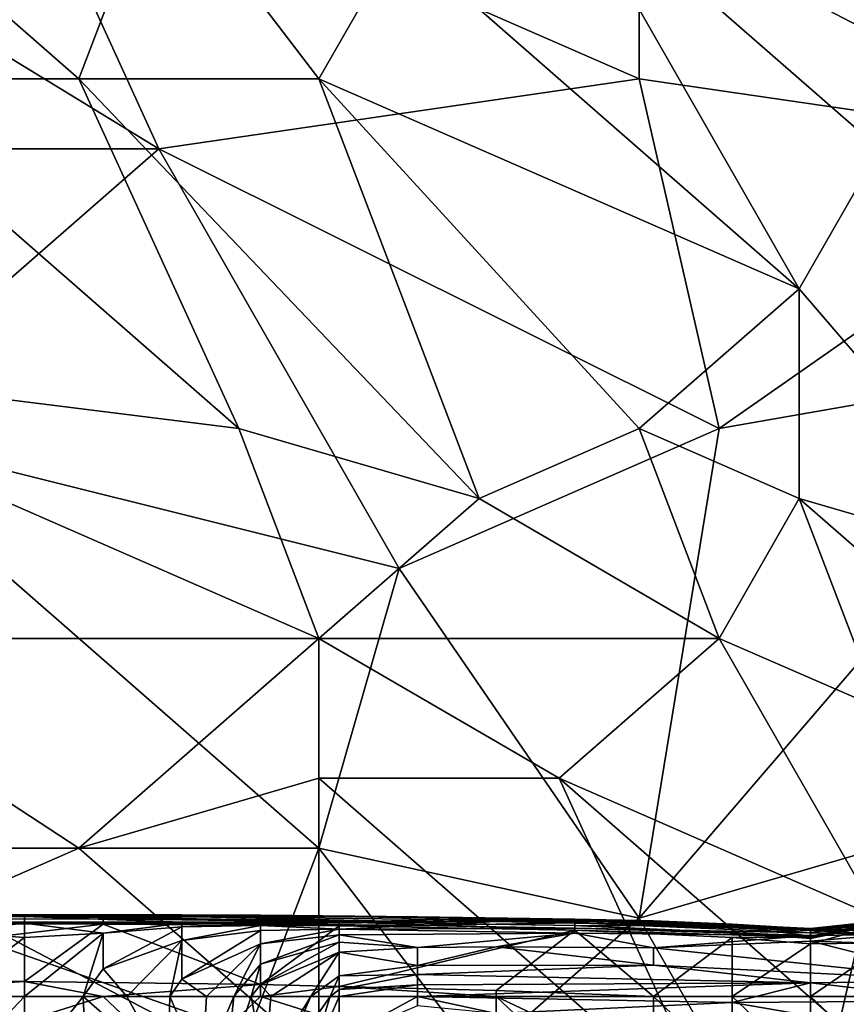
# Model space of a CAD drawing. Extents: x -161 to 11, y -10 to 160.
# Tile 391 of 499: x 0.887 to 0.9332, y -0.2698 to -0.2148. Entities that reach past the tile are written whole.
import ezdxf

# ---------------------------------------------------------------- set-up
doc = ezdxf.new("R2010")
doc.units = 0
doc.header["$MEASUREMENT"] = 0
doc.layers.get('0').update_dxf_attribs({"linetype": 'CONTINUOUS'})

msp = doc.modelspace()

# ---------------------------------------------------------------- linework, layer by layer
for points in [[(0.850063, -0.194713, 0.266222), (0.885831, -0.202526, 0.265758), (0.894773, -0.222057, 0.265804)], [(0.872418, -0.222057, 0.266098), (0.850063, -0.194713, 0.266222), (0.894773, -0.222057, 0.265804)], [(0.917128, -0.206432, 0.395539), (0.939484, -0.218151, 0.392664), (0.92607, -0.194713, 0.395045)], [(0.921599, -0.206432, 0.265331), (0.939484, -0.194713, 0.265103), (0.948426, -0.222057, 0.265119)], [(0.939484, -0.218151, 0.392664), (0.943955, -0.206432, 0.392347), (0.92607, -0.194713, 0.395045)], [(0.921599, -0.218151, 0.265395), (0.885831, -0.202526, 0.265758), (0.921599, -0.206432, 0.265331)], [(0.894773, -0.222057, 0.265804), (0.885831, -0.202526, 0.265758), (0.921599, -0.218151, 0.265395)], [(0.88136, -0.210338, 0.397157), (0.890302, -0.218151, 0.39629), (0.894773, -0.206432, 0.396933)], [(0.894773, -0.206432, 0.396933), (0.890302, -0.218151, 0.39629), (0.903715, -0.218151, 0.395772)], [(0.894773, -0.206432, 0.396933), (0.903715, -0.218151, 0.395772), (0.908186, -0.210338, 0.396016)], [(0.930542, -0.22987, 0.393248), (0.917128, -0.206432, 0.395539), (0.908186, -0.210338, 0.396016)], [(0.939484, -0.218151, 0.392664), (0.917128, -0.206432, 0.395539), (0.935013, -0.222057, 0.393091)], [(0.935013, -0.222057, 0.393091), (0.917128, -0.206432, 0.395539), (0.930542, -0.22987, 0.393248)], [(0.921599, -0.218151, 0.265395), (0.921599, -0.206432, 0.265331), (0.948426, -0.222057, 0.265119)], [(0.890302, -0.218151, 0.39629), (0.88136, -0.210338, 0.397157), (0.876889, -0.218151, 0.396626)], [(0.930542, -0.22987, 0.393248), (0.908186, -0.210338, 0.396016), (0.903715, -0.218151, 0.395772)], [(0.876889, -0.218151, 0.396626), (0.867947, -0.233776, 0.395161), (0.899244, -0.237682, 0.394417)], [(0.876889, -0.218151, 0.396626), (0.899244, -0.237682, 0.394417), (0.890302, -0.218151, 0.39629)], [(0.903715, -0.218151, 0.395772), (0.890302, -0.218151, 0.39629), (0.912657, -0.241588, 0.3937)], [(0.912657, -0.241588, 0.3937), (0.890302, -0.218151, 0.39629), (0.899244, -0.237682, 0.394417)], [(0.92607, -0.237682, 0.265514), (0.894773, -0.222057, 0.265804), (0.921599, -0.218151, 0.265395)], [(0.930542, -0.22987, 0.393248), (0.903715, -0.218151, 0.395772), (0.921599, -0.237682, 0.393533)], [(0.903715, -0.218151, 0.395772), (0.912657, -0.241588, 0.3937), (0.921599, -0.237682, 0.393533)], [(0.921599, -0.218151, 0.265395), (0.948426, -0.222057, 0.265119), (0.92607, -0.237682, 0.265514)], [(0.876889, -0.237682, 0.266281), (0.872418, -0.222057, 0.266098), (0.894773, -0.222057, 0.265804)], [(0.876889, -0.237682, 0.266281), (0.894773, -0.222057, 0.265804), (0.908186, -0.245495, 0.265887)], [(0.908186, -0.245495, 0.265887), (0.894773, -0.222057, 0.265804), (0.92607, -0.237682, 0.265514)], [(0.92607, -0.237682, 0.265514), (0.948426, -0.222057, 0.265119), (0.948426, -0.233776, 0.265174)], [(0.930542, -0.22987, 0.393248), (0.943955, -0.245495, 0.391238), (0.935013, -0.222057, 0.393091)], [(0.930542, -0.241588, 0.392712), (0.930542, -0.22987, 0.393248), (0.921599, -0.237682, 0.393533)], [(0.930542, -0.22987, 0.393248), (0.930542, -0.241588, 0.392712), (0.943955, -0.245495, 0.391238)], [(0.903715, -0.249401, 0.393229), (0.899244, -0.237682, 0.394417), (0.867947, -0.233776, 0.395161)], [(0.903715, -0.249401, 0.393229), (0.867947, -0.233776, 0.395161), (0.872418, -0.249401, 0.393276)], [(0.921599, -0.265026, 0.265642), (0.92607, -0.237682, 0.265514), (0.948426, -0.233776, 0.265174)], [(0.948426, -0.233776, 0.265174), (0.935013, -0.26112, 0.265434), (0.921599, -0.265026, 0.265642)], [(0.903715, -0.26112, 0.265969), (0.876889, -0.237682, 0.266281), (0.908186, -0.245495, 0.265887)], [(0.876889, -0.26112, 0.26635), (0.876889, -0.237682, 0.266281), (0.903715, -0.26112, 0.265969)], [(0.912657, -0.241588, 0.3937), (0.899244, -0.237682, 0.394417), (0.903715, -0.249401, 0.393229)], [(0.921599, -0.265026, 0.265642), (0.908186, -0.245495, 0.265887), (0.92607, -0.237682, 0.265514)], [(0.92607, -0.249401, 0.392533), (0.921599, -0.237682, 0.393533), (0.912657, -0.241588, 0.3937)], [(0.930542, -0.241588, 0.392712), (0.921599, -0.237682, 0.393533), (0.92607, -0.249401, 0.392533)], [(0.92607, -0.249401, 0.392533), (0.912657, -0.241588, 0.3937), (0.903715, -0.249401, 0.393229)], [(0.92607, -0.249401, 0.392533), (0.935013, -0.253307, 0.391668), (0.930542, -0.241588, 0.392712)], [(0.943955, -0.253307, 0.390858), (0.943955, -0.245495, 0.391238), (0.930542, -0.241588, 0.392712)], [(0.943955, -0.253307, 0.390858), (0.930542, -0.241588, 0.392712), (0.935013, -0.253307, 0.391668)], [(0.921599, -0.265026, 0.265642), (0.903715, -0.26112, 0.265969), (0.908186, -0.245495, 0.265887)], [(0.890302, -0.26112, 0.391822), (0.903715, -0.249401, 0.393229), (0.872418, -0.249401, 0.393276)], [(0.872418, -0.249401, 0.393276), (0.88136, -0.265026, 0.39116), (0.890302, -0.26112, 0.391822)], [(0.903715, -0.257213, 0.392356), (0.903715, -0.249401, 0.393229), (0.890302, -0.26112, 0.391822)], [(0.903715, -0.249401, 0.393229), (0.917128, -0.257213, 0.392172), (0.92607, -0.249401, 0.392533)], [(0.903715, -0.249401, 0.393229), (0.903715, -0.257213, 0.392356), (0.917128, -0.257213, 0.392172)], [(0.935013, -0.265026, 0.390722), (0.92607, -0.249401, 0.392533), (0.917128, -0.257213, 0.392172)], [(0.92607, -0.249401, 0.392533), (0.935013, -0.265026, 0.390722), (0.935013, -0.253307, 0.391668)], [(0.890302, -0.26112, 0.391822), (0.903715, -0.272838, 0.390166), (0.903715, -0.257213, 0.392356)], [(0.92607, -0.276745, 0.389612), (0.917128, -0.257213, 0.392172), (0.903715, -0.257213, 0.392356)], [(0.903715, -0.257213, 0.392356), (0.903715, -0.272838, 0.390166), (0.92607, -0.276745, 0.389612)], [(0.917128, -0.257213, 0.392172), (0.935013, -0.272838, 0.389906), (0.935013, -0.265026, 0.390722)], [(0.917128, -0.257213, 0.392172), (0.92607, -0.276745, 0.389612), (0.935013, -0.272838, 0.389906)], [(0.876889, -0.26112, 0.26635), (0.899244, -0.272838, 0.26593), (0.854534, -0.268932, 0.266399)], [(0.899244, -0.272838, 0.26593), (0.876889, -0.26112, 0.26635), (0.903715, -0.26112, 0.265969)], [(0.903715, -0.272838, 0.390166), (0.890302, -0.26112, 0.391822), (0.88136, -0.265026, 0.39116)], [(0.912657, -0.272838, 0.265725), (0.899244, -0.272838, 0.26593), (0.903715, -0.26112, 0.265969)], [(0.903715, -0.26112, 0.265969), (0.921599, -0.265026, 0.265642), (0.912657, -0.272838, 0.265725)], [(0.930542, -0.280651, 0.265348), (0.921599, -0.265026, 0.265642), (0.935013, -0.26112, 0.265434)], [(0.935013, -0.26112, 0.265434), (0.961839, -0.272838, 0.26501), (0.930542, -0.280651, 0.265348)], [(0.878498, -0.264828, 0.22932), (0.860939, -0.264856, 0.236834), (0.896057, -0.264835, 0.233077)], [(0.860939, -0.264856, 0.236834), (0.874109, -0.264933, 0.248106), (0.896057, -0.264835, 0.233077)], [(0.891667, -0.265064, 0.259377), (0.891667, -0.264877, 0.244349), (0.869719, -0.265077, 0.259377)], [(0.874109, -0.264933, 0.248106), (0.869719, -0.265077, 0.259377), (0.891667, -0.264877, 0.244349)], [(0.874109, -0.264933, 0.248106), (0.891667, -0.264877, 0.244349), (0.896057, -0.264835, 0.233077)], [(0.887277, -0.264935, 0.221806), (0.878498, -0.265057, 0.218049), (0.878498, -0.264828, 0.22932)], [(0.878498, -0.264828, 0.22932), (0.896057, -0.264835, 0.233077), (0.896057, -0.264942, 0.221806)], [(0.887277, -0.264935, 0.221806), (0.878498, -0.264828, 0.22932), (0.896057, -0.264942, 0.221806)], [(0.887277, -0.264935, 0.221806), (0.887277, -0.26525, 0.212201), (0.878498, -0.265057, 0.218049)], [(0.903715, -0.272838, 0.390166), (0.88136, -0.265026, 0.39116), (0.885831, -0.276745, 0.38932)], [(0.896057, -0.264942, 0.221806), (0.909226, -0.265238, 0.206778), (0.887277, -0.264935, 0.221806)], [(0.896057, -0.265247, 0.210535), (0.887277, -0.264935, 0.221806), (0.909226, -0.265238, 0.206778)], [(0.887277, -0.264935, 0.221806), (0.896057, -0.265247, 0.210535), (0.887277, -0.26525, 0.212201)], [(0.900446, -0.264854, 0.236834), (0.896057, -0.264835, 0.233077), (0.891667, -0.264877, 0.244349)], [(0.891667, -0.264877, 0.244349), (0.900446, -0.264883, 0.244349), (0.900446, -0.264854, 0.236834)], [(0.891667, -0.264877, 0.244349), (0.891667, -0.265064, 0.259377), (0.900446, -0.264883, 0.244349)], [(0.904836, -0.265224, 0.263134), (0.900446, -0.264883, 0.244349), (0.891667, -0.265064, 0.259377)], [(0.909226, -0.264949, 0.22932), (0.896057, -0.264942, 0.221806), (0.896057, -0.264835, 0.233077)], [(0.900446, -0.264854, 0.236834), (0.909226, -0.264949, 0.22932), (0.896057, -0.264835, 0.233077)], [(0.909226, -0.264949, 0.22932), (0.913615, -0.265137, 0.214292), (0.896057, -0.264942, 0.221806)], [(0.896057, -0.264942, 0.221806), (0.913615, -0.265137, 0.214292), (0.909226, -0.265238, 0.206778)], [(0.900446, -0.264883, 0.244349), (0.918005, -0.265084, 0.240592), (0.900446, -0.264854, 0.236834)], [(0.918005, -0.265084, 0.240592), (0.909226, -0.264949, 0.22932), (0.900446, -0.264854, 0.236834)], [(0.918005, -0.265084, 0.240592), (0.900446, -0.264883, 0.244349), (0.913615, -0.265058, 0.248106)], [(0.900446, -0.264883, 0.244349), (0.904836, -0.265224, 0.263134), (0.913615, -0.265058, 0.248106)], [(0.918005, -0.265111, 0.221806), (0.909226, -0.264949, 0.22932), (0.918005, -0.265084, 0.240592)], [(0.913615, -0.265137, 0.214292), (0.909226, -0.264949, 0.22932), (0.918005, -0.265111, 0.221806)], [(0.930542, -0.280651, 0.265348), (0.912657, -0.272838, 0.265725), (0.921599, -0.265026, 0.265642)], [(0.869719, -0.265077, 0.259377), (0.860939, -0.265309, 0.266891), (0.891667, -0.265362, 0.266891)], [(0.860939, -0.265309, 0.266891), (0.865329, -0.268465, 0.270649), (0.891667, -0.265362, 0.266891)], [(0.865329, -0.268465, 0.270649), (0.887277, -0.268562, 0.270649), (0.891667, -0.265362, 0.266891)], [(0.891667, -0.265362, 0.266891), (0.891667, -0.265064, 0.259377), (0.869719, -0.265077, 0.259377)], [(0.878498, -0.265299, 0.214292), (0.878498, -0.265057, 0.218049), (0.887277, -0.26525, 0.212201)], [(0.882888, -0.265786, 0.210535), (0.878498, -0.265299, 0.214292), (0.887277, -0.26525, 0.212201)], [(0.887277, -0.26525, 0.212201), (0.887277, -0.265296, 0.210535), (0.882888, -0.265786, 0.210535)], [(0.882888, -0.265786, 0.210535), (0.887277, -0.265296, 0.210535), (0.887277, -0.266102, 0.206778)], [(0.887277, -0.265296, 0.210535), (0.887277, -0.26525, 0.212201), (0.896057, -0.265247, 0.210535)], [(0.887277, -0.265296, 0.210535), (0.896057, -0.265247, 0.210535), (0.896057, -0.265298, 0.20302)], [(0.891667, -0.265865, 0.20302), (0.887277, -0.266102, 0.206778), (0.887277, -0.265296, 0.210535)], [(0.896057, -0.265298, 0.20302), (0.891667, -0.265865, 0.20302), (0.887277, -0.265296, 0.210535)], [(0.891667, -0.265362, 0.266891), (0.887277, -0.268562, 0.270649), (0.900446, -0.268726, 0.270649)], [(0.891667, -0.265064, 0.259377), (0.891667, -0.265362, 0.266891), (0.904836, -0.265224, 0.263134)], [(0.904836, -0.265461, 0.266891), (0.904836, -0.265224, 0.263134), (0.891667, -0.265362, 0.266891)], [(0.896057, -0.265517, 0.199263), (0.891667, -0.265865, 0.20302), (0.896057, -0.265298, 0.20302)], [(0.900446, -0.268726, 0.270649), (0.904836, -0.265461, 0.266891), (0.891667, -0.265362, 0.266891)], [(0.891667, -0.265865, 0.20302), (0.896057, -0.265517, 0.199263), (0.891667, -0.267862, 0.199263)], [(0.896057, -0.26628, 0.195506), (0.891667, -0.267862, 0.199263), (0.896057, -0.265517, 0.199263)], [(0.909226, -0.265238, 0.206778), (0.900446, -0.265343, 0.199263), (0.896057, -0.265247, 0.210535)], [(0.896057, -0.265298, 0.20302), (0.896057, -0.265247, 0.210535), (0.900446, -0.265343, 0.199263)], [(0.900446, -0.265343, 0.199263), (0.896057, -0.265517, 0.199263), (0.896057, -0.265298, 0.20302)], [(0.900446, -0.265343, 0.199263), (0.900446, -0.265433, 0.195506), (0.896057, -0.265517, 0.199263)], [(0.900446, -0.265433, 0.195506), (0.896057, -0.26628, 0.195506), (0.896057, -0.265517, 0.199263)], [(0.900446, -0.265719, 0.191749), (0.896057, -0.26628, 0.195506), (0.900446, -0.265433, 0.195506)], [(0.909226, -0.265238, 0.206778), (0.913615, -0.265217, 0.20302), (0.900446, -0.265343, 0.199263)], [(0.900446, -0.265343, 0.199263), (0.913615, -0.265217, 0.20302), (0.909226, -0.265442, 0.191749)], [(0.900446, -0.265433, 0.195506), (0.900446, -0.265343, 0.199263), (0.909226, -0.265442, 0.191749)], [(0.900446, -0.265433, 0.195506), (0.904836, -0.265644, 0.187992), (0.900446, -0.265719, 0.191749)], [(0.909226, -0.265442, 0.191749), (0.904836, -0.265644, 0.187992), (0.900446, -0.265433, 0.195506)], [(0.900446, -0.268726, 0.270649), (0.904836, -0.268835, 0.270649), (0.904836, -0.265461, 0.266891)], [(0.913615, -0.265058, 0.248106), (0.904836, -0.265224, 0.263134), (0.918005, -0.265196, 0.251863)], [(0.904836, -0.265224, 0.263134), (0.918005, -0.265438, 0.263134), (0.918005, -0.265196, 0.251863)], [(0.904836, -0.265224, 0.263134), (0.904836, -0.265461, 0.266891), (0.918005, -0.265701, 0.266891)], [(0.918005, -0.265701, 0.266891), (0.918005, -0.265438, 0.263134), (0.904836, -0.265224, 0.263134)], [(0.904836, -0.265644, 0.187992), (0.909226, -0.265442, 0.191749), (0.918005, -0.265592, 0.187992)], [(0.918005, -0.265701, 0.266891), (0.904836, -0.265461, 0.266891), (0.904836, -0.268835, 0.270649)], [(0.904836, -0.265644, 0.187992), (0.918005, -0.265592, 0.187992), (0.918005, -0.265865, 0.184235)], [(0.913615, -0.265137, 0.214292), (0.913615, -0.265217, 0.20302), (0.909226, -0.265238, 0.206778)], [(0.913615, -0.265217, 0.20302), (0.918005, -0.265283, 0.195506), (0.909226, -0.265442, 0.191749)], [(0.909226, -0.265442, 0.191749), (0.918005, -0.265283, 0.195506), (0.918005, -0.265592, 0.187992)], [(0.918005, -0.265084, 0.240592), (0.913615, -0.265058, 0.248106), (0.918005, -0.265196, 0.251863)], [(0.918005, -0.265111, 0.221806), (0.922395, -0.265237, 0.218049), (0.913615, -0.265137, 0.214292)], [(0.913615, -0.265217, 0.20302), (0.913615, -0.265137, 0.214292), (0.922395, -0.265237, 0.218049)], [(0.926784, -0.265494, 0.199263), (0.918005, -0.265283, 0.195506), (0.913615, -0.265217, 0.20302)], [(0.922395, -0.265237, 0.218049), (0.926784, -0.265494, 0.199263), (0.913615, -0.265217, 0.20302)], [(0.918005, -0.265111, 0.221806), (0.918005, -0.265084, 0.240592), (0.922395, -0.265171, 0.233077)], [(0.926784, -0.265451, 0.244349), (0.918005, -0.265084, 0.240592), (0.918005, -0.265196, 0.251863)], [(0.918005, -0.265084, 0.240592), (0.926784, -0.265358, 0.233077), (0.922395, -0.265171, 0.233077)], [(0.926784, -0.265358, 0.233077), (0.918005, -0.265084, 0.240592), (0.926784, -0.265451, 0.244349)], [(0.922395, -0.265171, 0.233077), (0.922395, -0.265237, 0.218049), (0.918005, -0.265111, 0.221806)], [(0.918005, -0.265438, 0.263134), (0.926784, -0.265451, 0.244349), (0.918005, -0.265196, 0.251863)], [(0.926784, -0.265494, 0.199263), (0.931174, -0.265711, 0.195506), (0.918005, -0.265283, 0.195506)], [(0.931174, -0.26585, 0.187992), (0.918005, -0.265283, 0.195506), (0.931174, -0.265711, 0.195506)], [(0.918005, -0.265592, 0.187992), (0.918005, -0.265283, 0.195506), (0.931174, -0.26585, 0.187992)], [(0.918005, -0.265438, 0.263134), (0.918005, -0.265701, 0.266891), (0.931174, -0.26608, 0.263134)], [(0.931174, -0.26608, 0.263134), (0.926784, -0.265821, 0.259377), (0.918005, -0.265438, 0.263134)], [(0.918005, -0.265438, 0.263134), (0.926784, -0.265821, 0.259377), (0.926784, -0.265451, 0.244349)], [(0.931174, -0.266, 0.184235), (0.918005, -0.265865, 0.184235), (0.918005, -0.265592, 0.187992)], [(0.918005, -0.265592, 0.187992), (0.931174, -0.26585, 0.187992), (0.931174, -0.266, 0.184235)], [(0.931174, -0.265617, 0.225563), (0.922395, -0.265171, 0.233077), (0.926784, -0.265358, 0.233077)], [(0.931174, -0.265599, 0.214292), (0.922395, -0.265171, 0.233077), (0.931174, -0.265617, 0.225563)], [(0.922395, -0.265171, 0.233077), (0.931174, -0.265599, 0.214292), (0.922395, -0.265237, 0.218049)], [(0.926784, -0.265494, 0.199263), (0.922395, -0.265237, 0.218049), (0.931174, -0.265599, 0.214292)], [(0.926784, -0.265451, 0.244349), (0.931174, -0.265711, 0.236834), (0.926784, -0.265358, 0.233077)], [(0.931174, -0.265617, 0.225563), (0.926784, -0.265358, 0.233077), (0.931174, -0.265711, 0.236834)], [(0.926784, -0.265451, 0.244349), (0.926784, -0.265821, 0.259377), (0.931174, -0.266025, 0.251863)], [(0.931174, -0.265841, 0.244349), (0.926784, -0.265451, 0.244349), (0.931174, -0.266025, 0.251863)], [(0.931174, -0.265711, 0.236834), (0.926784, -0.265451, 0.244349), (0.931174, -0.265841, 0.244349)], [(0.931174, -0.265638, 0.199263), (0.926784, -0.265494, 0.199263), (0.931174, -0.265599, 0.214292)], [(0.931174, -0.265638, 0.199263), (0.931174, -0.265711, 0.195506), (0.926784, -0.265494, 0.199263)], [(0.931174, -0.265599, 0.214292), (0.934458, -0.26525, 0.214292), (0.935626, -0.26525, 0.206778)], [(0.935626, -0.26525, 0.206778), (0.935656, -0.26525, 0.20302), (0.931174, -0.265638, 0.199263)], [(0.935656, -0.26525, 0.20302), (0.935686, -0.26525, 0.199263), (0.931174, -0.265638, 0.199263)], [(0.931174, -0.265638, 0.199263), (0.935686, -0.26525, 0.199263), (0.935564, -0.265696, 0.191749)], [(0.931174, -0.266453, 0.266891), (0.935564, -0.266396, 0.266891), (0.935585, -0.26525, 0.263134)], [(0.931174, -0.266453, 0.266891), (0.935585, -0.26525, 0.263134), (0.931174, -0.26608, 0.263134)], [(0.935585, -0.26525, 0.263134), (0.931174, -0.266159, 0.259377), (0.931174, -0.26608, 0.263134)], [(0.931174, -0.266159, 0.259377), (0.935585, -0.26525, 0.263134), (0.935146, -0.26525, 0.251863)], [(0.931174, -0.266159, 0.259377), (0.935146, -0.26525, 0.251863), (0.931174, -0.266025, 0.251863)], [(0.93505, -0.26525, 0.248106), (0.931174, -0.266025, 0.251863), (0.935146, -0.26525, 0.251863)], [(0.931174, -0.266025, 0.251863), (0.93505, -0.26525, 0.248106), (0.931174, -0.265841, 0.244349)], [(0.935109, -0.26525, 0.244349), (0.931174, -0.265841, 0.244349), (0.93505, -0.26525, 0.248106)], [(0.931174, -0.265841, 0.244349), (0.935109, -0.26525, 0.244349), (0.931174, -0.265711, 0.236834)], [(0.934511, -0.26525, 0.225563), (0.931174, -0.265711, 0.236834), (0.935109, -0.26525, 0.244349)], [(0.931174, -0.265711, 0.236834), (0.934511, -0.26525, 0.225563), (0.931174, -0.265617, 0.225563)], [(0.934458, -0.26525, 0.214292), (0.931174, -0.265617, 0.225563), (0.934511, -0.26525, 0.225563)], [(0.931174, -0.265617, 0.225563), (0.934458, -0.26525, 0.214292), (0.931174, -0.265599, 0.214292)], [(0.931174, -0.265599, 0.214292), (0.935626, -0.26525, 0.206778), (0.931174, -0.265638, 0.199263)], [(0.887277, -0.266102, 0.206778), (0.882888, -0.2694, 0.206951), (0.882888, -0.265786, 0.210535)], [(0.882888, -0.2694, 0.206951), (0.887277, -0.266102, 0.206778), (0.887277, -0.2694, 0.203215)], [(0.891667, -0.265865, 0.20302), (0.887277, -0.2694, 0.203215), (0.887277, -0.266102, 0.206778)], [(0.890548, -0.2694, 0.199263), (0.887277, -0.2694, 0.203215), (0.891667, -0.265865, 0.20302)], [(0.891667, -0.267862, 0.199263), (0.890548, -0.2694, 0.199263), (0.891667, -0.265865, 0.20302)], [(0.900446, -0.265719, 0.191749), (0.896057, -0.268436, 0.191749), (0.896057, -0.26628, 0.195506)], [(0.900446, -0.265719, 0.191749), (0.900446, -0.266463, 0.187992), (0.896057, -0.268436, 0.191749)], [(0.904836, -0.265644, 0.187992), (0.900446, -0.266463, 0.187992), (0.900446, -0.265719, 0.191749)], [(0.904836, -0.265965, 0.184235), (0.900446, -0.266463, 0.187992), (0.904836, -0.265644, 0.187992)], [(0.904836, -0.265965, 0.184235), (0.900446, -0.267592, 0.184235), (0.900446, -0.266463, 0.187992)], [(0.904836, -0.266374, 0.180478), (0.900446, -0.267592, 0.184235), (0.904836, -0.265965, 0.184235)], [(0.904836, -0.265965, 0.184235), (0.904836, -0.265644, 0.187992), (0.918005, -0.265865, 0.184235)], [(0.913615, -0.269064, 0.270649), (0.918005, -0.265701, 0.266891), (0.904836, -0.268835, 0.270649)], [(0.909226, -0.266669, 0.176721), (0.904836, -0.265965, 0.184235), (0.918005, -0.265865, 0.184235)], [(0.904836, -0.266374, 0.180478), (0.904836, -0.265965, 0.184235), (0.909226, -0.266669, 0.176721)], [(0.909226, -0.266669, 0.176721), (0.918005, -0.265865, 0.184235), (0.913615, -0.266634, 0.176721)], [(0.922395, -0.2694, 0.270623), (0.918005, -0.265701, 0.266891), (0.913615, -0.269064, 0.270649)], [(0.918005, -0.265865, 0.184235), (0.922395, -0.266675, 0.176721), (0.913615, -0.266634, 0.176721)], [(0.931174, -0.26608, 0.263134), (0.918005, -0.265701, 0.266891), (0.926784, -0.266113, 0.266891)], [(0.922395, -0.2694, 0.270623), (0.926784, -0.266113, 0.266891), (0.918005, -0.265701, 0.266891)], [(0.931174, -0.266, 0.184235), (0.922395, -0.266675, 0.176721), (0.918005, -0.265865, 0.184235)], [(0.922395, -0.266675, 0.176721), (0.931174, -0.266, 0.184235), (0.931174, -0.26631, 0.180478)], [(0.926784, -0.2694, 0.270448), (0.926784, -0.266113, 0.266891), (0.922395, -0.2694, 0.270623)], [(0.931174, -0.266025, 0.251863), (0.926784, -0.265821, 0.259377), (0.931174, -0.266159, 0.259377)], [(0.931174, -0.26608, 0.263134), (0.931174, -0.266159, 0.259377), (0.926784, -0.265821, 0.259377)], [(0.926784, -0.266113, 0.266891), (0.931174, -0.266453, 0.266891), (0.931174, -0.26608, 0.263134)], [(0.926784, -0.266113, 0.266891), (0.926784, -0.2694, 0.270448), (0.931174, -0.266453, 0.266891)], [(0.935564, -0.265696, 0.191749), (0.931174, -0.265711, 0.195506), (0.931174, -0.265638, 0.199263)], [(0.935564, -0.265696, 0.191749), (0.935564, -0.265942, 0.184235), (0.931174, -0.265711, 0.195506)], [(0.931174, -0.26585, 0.187992), (0.931174, -0.265711, 0.195506), (0.935564, -0.265942, 0.184235)], [(0.935564, -0.265942, 0.184235), (0.931174, -0.266, 0.184235), (0.931174, -0.26585, 0.187992)], [(0.931174, -0.26631, 0.180478), (0.931174, -0.266, 0.184235), (0.935564, -0.265942, 0.184235)], [(0.935564, -0.265942, 0.184235), (0.939953, -0.266595, 0.176721), (0.931174, -0.26631, 0.180478)], [(0.896057, -0.26628, 0.195506), (0.892991, -0.2694, 0.195506), (0.891667, -0.267862, 0.199263)], [(0.895385, -0.2694, 0.191749), (0.892991, -0.2694, 0.195506), (0.896057, -0.26628, 0.195506)], [(0.896057, -0.26628, 0.195506), (0.896057, -0.268436, 0.191749), (0.895385, -0.2694, 0.191749)], [(0.896057, -0.268436, 0.191749), (0.900446, -0.266463, 0.187992), (0.897427, -0.2694, 0.187992)], [(0.897427, -0.2694, 0.187992), (0.900446, -0.266463, 0.187992), (0.898952, -0.2694, 0.184235)], [(0.900446, -0.266463, 0.187992), (0.900446, -0.267592, 0.184235), (0.898952, -0.2694, 0.184235)], [(0.900446, -0.267592, 0.184235), (0.904836, -0.266374, 0.180478), (0.900446, -0.26874, 0.180478)], [(0.904836, -0.266374, 0.180478), (0.904836, -0.266917, 0.176721), (0.900446, -0.26874, 0.180478)], [(0.909226, -0.266669, 0.176721), (0.904836, -0.266917, 0.176721), (0.904836, -0.266374, 0.180478)], [(0.904836, -0.266917, 0.176721), (0.909226, -0.266669, 0.176721), (0.909226, -0.267661, 0.169206)], [(0.922395, -0.26766, 0.169206), (0.909226, -0.267661, 0.169206), (0.913615, -0.266634, 0.176721)], [(0.909226, -0.266669, 0.176721), (0.913615, -0.266634, 0.176721), (0.909226, -0.267661, 0.169206)], [(0.913615, -0.266634, 0.176721), (0.922395, -0.266675, 0.176721), (0.922395, -0.26766, 0.169206)], [(0.931174, -0.26631, 0.180478), (0.939953, -0.268525, 0.161692), (0.922395, -0.266675, 0.176721)], [(0.922395, -0.26766, 0.169206), (0.922395, -0.266675, 0.176721), (0.939953, -0.268525, 0.161692)], [(0.926784, -0.2694, 0.270448), (0.931174, -0.2694, 0.270128), (0.931174, -0.266453, 0.266891)], [(0.931174, -0.26631, 0.180478), (0.939953, -0.266595, 0.176721), (0.939953, -0.268525, 0.161692)], [(0.931174, -0.2694, 0.270128), (0.935564, -0.266396, 0.266891), (0.931174, -0.266453, 0.266891)], [(0.935564, -0.2694, 0.269734), (0.935564, -0.266396, 0.266891), (0.931174, -0.2694, 0.270128)], [(0.900446, -0.26874, 0.180478), (0.904836, -0.266917, 0.176721), (0.901029, -0.2694, 0.176721)], [(0.901029, -0.2694, 0.176721), (0.904836, -0.266917, 0.176721), (0.903263, -0.2694, 0.169206)], [(0.904836, -0.268254, 0.169206), (0.903263, -0.2694, 0.169206), (0.904836, -0.266917, 0.176721)], [(0.904836, -0.266917, 0.176721), (0.909226, -0.267661, 0.169206), (0.904836, -0.268254, 0.169206)], [(0.898952, -0.2694, 0.184235), (0.900446, -0.267592, 0.184235), (0.899925, -0.2694, 0.180478)], [(0.900446, -0.26874, 0.180478), (0.899925, -0.2694, 0.180478), (0.900446, -0.267592, 0.184235)], [(0.904836, -0.268254, 0.169206), (0.909226, -0.267661, 0.169206), (0.909226, -0.268174, 0.165449)], [(0.909226, -0.268174, 0.165449), (0.909226, -0.267661, 0.169206), (0.922395, -0.26766, 0.169206)], [(0.931174, -0.268644, 0.161692), (0.909226, -0.268174, 0.165449), (0.922395, -0.26766, 0.169206)], [(0.931174, -0.268644, 0.161692), (0.922395, -0.26766, 0.169206), (0.939953, -0.268525, 0.161692)], [(0.892991, -0.2694, 0.195506), (0.890548, -0.2694, 0.199263), (0.891667, -0.267862, 0.199263)], [(0.904348, -0.2694, 0.165449), (0.903263, -0.2694, 0.169206), (0.904836, -0.268254, 0.169206)], [(0.904836, -0.268254, 0.169206), (0.904836, -0.269018, 0.165449), (0.904348, -0.2694, 0.165449)], [(0.909226, -0.268174, 0.165449), (0.909226, -0.268745, 0.161692), (0.904836, -0.269018, 0.165449)], [(0.904836, -0.269018, 0.165449), (0.904836, -0.268254, 0.169206), (0.909226, -0.268174, 0.165449)], [(0.931174, -0.268644, 0.161692), (0.909226, -0.268745, 0.161692), (0.909226, -0.268174, 0.165449)], [(0.874109, -0.2694, 0.271097), (0.887277, -0.268562, 0.270649), (0.865329, -0.268465, 0.270649)], [(0.874109, -0.2694, 0.271097), (0.891667, -0.2694, 0.271024), (0.887277, -0.268562, 0.270649)], [(0.891667, -0.2694, 0.271024), (0.900446, -0.268726, 0.270649), (0.887277, -0.268562, 0.270649)], [(0.900446, -0.2694, 0.270995), (0.900446, -0.268726, 0.270649), (0.891667, -0.2694, 0.271024)], [(0.895385, -0.2694, 0.191749), (0.896057, -0.268436, 0.191749), (0.897427, -0.2694, 0.187992)], [(0.899925, -0.2694, 0.180478), (0.900446, -0.26874, 0.180478), (0.901029, -0.2694, 0.176721)], [(0.900446, -0.268726, 0.270649), (0.900446, -0.2694, 0.270995), (0.904836, -0.268835, 0.270649)], [(0.904836, -0.268835, 0.270649), (0.900446, -0.2694, 0.270995), (0.913615, -0.2694, 0.270826)], [(0.904836, -0.269018, 0.165449), (0.909226, -0.268745, 0.161692), (0.904836, -0.2694, 0.163735)], [(0.904836, -0.2694, 0.163735), (0.909226, -0.268745, 0.161692), (0.909226, -0.2694, 0.157266)], [(0.904836, -0.268835, 0.270649), (0.913615, -0.2694, 0.270826), (0.913615, -0.269064, 0.270649)], [(0.909226, -0.2694, 0.157266), (0.909226, -0.268745, 0.161692), (0.931174, -0.268644, 0.161692)], [(0.931174, -0.268644, 0.161692), (0.926784, -0.269738, 0.154178), (0.909226, -0.2694, 0.157266)], [(0.926784, -0.269738, 0.154178), (0.931174, -0.268644, 0.161692), (0.939953, -0.269646, 0.154178)], [(0.939953, -0.268525, 0.161692), (0.939953, -0.269646, 0.154178), (0.931174, -0.268644, 0.161692)], [(0.899244, -0.272838, 0.26593), (0.867947, -0.280651, 0.265981), (0.854534, -0.268932, 0.266399)], [(0.874109, -0.2694, 0.271097), (0.878498, -0.27355, 0.270999), (0.891667, -0.2694, 0.271024)], [(0.896057, -0.27355, 0.270997), (0.891667, -0.2694, 0.271024), (0.878498, -0.27355, 0.270999)], [(0.882888, -0.2694, 0.206951), (0.887277, -0.2694, 0.203215), (0.88333, -0.27355, 0.206778)], [(0.88333, -0.27355, 0.206778), (0.887277, -0.2694, 0.203215), (0.887277, -0.27355, 0.20358)], [(0.887277, -0.2694, 0.203215), (0.890548, -0.2694, 0.199263), (0.887277, -0.27355, 0.20358)], [(0.890741, -0.27355, 0.199263), (0.887277, -0.27355, 0.20358), (0.890548, -0.2694, 0.199263)], [(0.890548, -0.2694, 0.199263), (0.89528, -0.27355, 0.191749), (0.890741, -0.27355, 0.199263)], [(0.89528, -0.27355, 0.191749), (0.890548, -0.2694, 0.199263), (0.892991, -0.2694, 0.195506)], [(0.900446, -0.2694, 0.270995), (0.891667, -0.2694, 0.271024), (0.896057, -0.27355, 0.270997)], [(0.895385, -0.2694, 0.191749), (0.89528, -0.27355, 0.191749), (0.892991, -0.2694, 0.195506)], [(0.895385, -0.2694, 0.191749), (0.8972, -0.27355, 0.187992), (0.89528, -0.27355, 0.191749)], [(0.897427, -0.2694, 0.187992), (0.8972, -0.27355, 0.187992), (0.895385, -0.2694, 0.191749)], [(0.913615, -0.27355, 0.270854), (0.900446, -0.2694, 0.270995), (0.896057, -0.27355, 0.270997)], [(0.897427, -0.2694, 0.187992), (0.898952, -0.2694, 0.184235), (0.8972, -0.27355, 0.187992)], [(0.898533, -0.27355, 0.184235), (0.8972, -0.27355, 0.187992), (0.898952, -0.2694, 0.184235)], [(0.898952, -0.2694, 0.184235), (0.899925, -0.2694, 0.180478), (0.898533, -0.27355, 0.184235)], [(0.899925, -0.2694, 0.180478), (0.900694, -0.27355, 0.172963), (0.898533, -0.27355, 0.184235)], [(0.899925, -0.2694, 0.180478), (0.901029, -0.2694, 0.176721), (0.900694, -0.27355, 0.172963)], [(0.913615, -0.2694, 0.270826), (0.900446, -0.2694, 0.270995), (0.913615, -0.27355, 0.270854)], [(0.903263, -0.2694, 0.169206), (0.900694, -0.27355, 0.172963), (0.901029, -0.2694, 0.176721)], [(0.901433, -0.27355, 0.169206), (0.900694, -0.27355, 0.172963), (0.903263, -0.2694, 0.169206)], [(0.903037, -0.27355, 0.161692), (0.901433, -0.27355, 0.169206), (0.904348, -0.2694, 0.165449)], [(0.904348, -0.2694, 0.165449), (0.901433, -0.27355, 0.169206), (0.903263, -0.2694, 0.169206)], [(0.904836, -0.2694, 0.163735), (0.903037, -0.27355, 0.161692), (0.904348, -0.2694, 0.165449)], [(0.903037, -0.27355, 0.161692), (0.904836, -0.2694, 0.163735), (0.904836, -0.271779, 0.157935)], [(0.904836, -0.2694, 0.163735), (0.904348, -0.2694, 0.165449), (0.904836, -0.269018, 0.165449)], [(0.909226, -0.2694, 0.157266), (0.904836, -0.271779, 0.157935), (0.904836, -0.2694, 0.163735)], [(0.909226, -0.2694, 0.157266), (0.909226, -0.269926, 0.154178), (0.904836, -0.271779, 0.157935)], [(0.913615, -0.270344, 0.150421), (0.909226, -0.2694, 0.157266), (0.926784, -0.269738, 0.154178)], [(0.909226, -0.269926, 0.154178), (0.909226, -0.2694, 0.157266), (0.913615, -0.270344, 0.150421)], [(0.922395, -0.2694, 0.270623), (0.913615, -0.269064, 0.270649), (0.913615, -0.2694, 0.270826)], [(0.918005, -0.27355, 0.270755), (0.922395, -0.27355, 0.270722), (0.913615, -0.2694, 0.270826)], [(0.913615, -0.2694, 0.270826), (0.922395, -0.27355, 0.270722), (0.922395, -0.2694, 0.270623)], [(0.913615, -0.27355, 0.270854), (0.918005, -0.27355, 0.270755), (0.913615, -0.2694, 0.270826)], [(0.922395, -0.2694, 0.270623), (0.926784, -0.27355, 0.270624), (0.926784, -0.2694, 0.270448)], [(0.926784, -0.27355, 0.270624), (0.922395, -0.2694, 0.270623), (0.922395, -0.27355, 0.270722)], [(0.926784, -0.2694, 0.270448), (0.931174, -0.27355, 0.270452), (0.931174, -0.2694, 0.270128)], [(0.926784, -0.2694, 0.270448), (0.926784, -0.27355, 0.270624), (0.931174, -0.27355, 0.270452)], [(0.931174, -0.2694, 0.270128), (0.935564, -0.27355, 0.270236), (0.935564, -0.2694, 0.269734)], [(0.931174, -0.2694, 0.270128), (0.931174, -0.27355, 0.270452), (0.935564, -0.27355, 0.270236)], [(0.926784, -0.269738, 0.154178), (0.939953, -0.272012, 0.139149), (0.913615, -0.270344, 0.150421)], [(0.926784, -0.269738, 0.154178), (0.939953, -0.269646, 0.154178), (0.939953, -0.272012, 0.139149)]]:
    msp.add_3dface(points)

doc.saveas('drawing.dxf')
